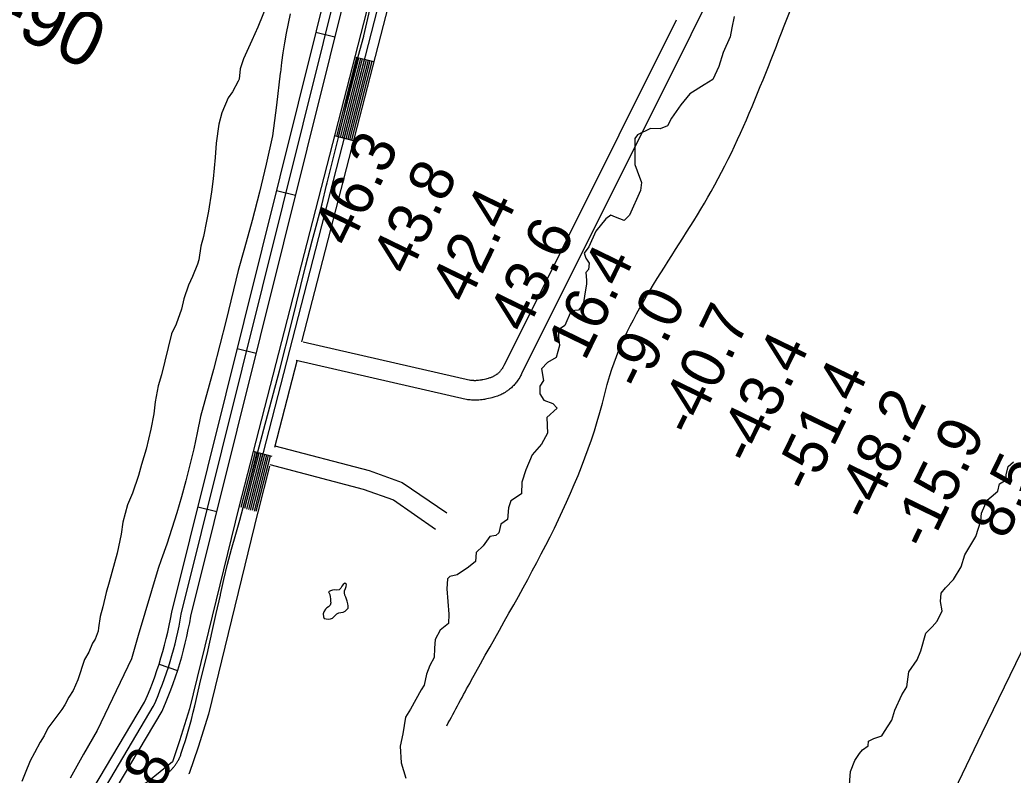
# Model space of a CAD drawing. Extents: x 3180038 to 3217926, y 922069 to 947485.
# Drawn here: x 3188255 to 3189778, y 936760 to 937918 of the extents above; entities that cross this region are included whole.
import ezdxf

# ---------------------------------------------------------------- set-up
doc = ezdxf.new("R2010")
doc.units = 0
for name, color, linetype in [('V-LEVE-TOET', 7, 'Continuous'), ('V-RIVR-EDGE', 7, 'Continuous'), ('V-RIVR-RANG', 7, 'Continuous'), ('V-RIVR-RANG-IDEN', 7, 'Continuous'), ('V-ROAD-CNTR', 7, 'Continuous'), ('V-RRAP-FSHR', 7, 'Continuous'), ('V-SITE-VEGE', 7, 'Continuous'), ('V-TOPO-SHOR', 7, 'Continuous')]:
    doc.layers.add(name, color=color, linetype=linetype)

msp = doc.modelspace()

# ---------------------------------------------------------------- linework, layer by layer
at = {"layer": 'V-LEVE-TOET'}
for points in [[(3188477.3, 936759.1), (3188478.3, 936759.9), (3188479.2, 936760.6), (3188480.2, 936761.4), (3188481.2, 936762.1), (3188482.1, 936762.9), (3188483, 936763.7), (3188483.9, 936764.6), (3188484.8, 936765.4), (3188485.7, 936766.3), (3188486.6, 936767.1), (3188487.4, 936768), (3188488.3, 936768.9), (3188489.1, 936769.8), (3188489.9, 936770.8), (3188490.7, 936771.7), (3188491.4, 936772.7), (3188492.2, 936773.6), (3188492.9, 936774.6), (3188493.6, 936775.6), (3188494.3, 936776.6), (3188495, 936777.7), (3188495.7, 936778.7), (3188496.3, 936779.7), (3188497, 936780.8), (3188497.6, 936781.9), (3188498.2, 936782.9), (3188498.7, 936784), (3188499.3, 936785.1), (3188499.8, 936786.2), (3188500.3, 936787.3), (3188500.8, 936788.5), (3188501.3, 936789.6), (3188501.8, 936790.7), (3188502.2, 936791.9), (3188502.2, 936791.9), (3188502.2, 936791.9), (3188505.8, 936802.5), (3188509.2, 936813.1), (3188512.4, 936823.8), (3188515.4, 936834.5), (3188518.3, 936845.3), (3188520.9, 936856.1), (3188523.3, 936866.3), (3188523.3, 936866.3), (3188532.6, 936906.7), (3188542.7, 936946.9), (3188544, 936952), (3188544, 936952), (3188549.8, 936979.9), (3188556, 937007.8), (3188562.6, 937035.6), (3188562.9, 937036.7), (3188562.9, 937036.7), (3188568.1, 937060), (3188573.7, 937083.2), (3188579.7, 937106.4), (3188586.1, 937129.4), (3188592.5, 937150.9), (3188592.5, 937150.9), (3188629.3, 937290.6), (3188629.3, 937290.6), (3188653.4, 937380.1), (3188672.3, 937454.4), (3188672.3, 937454.4), (3188693, 937540), (3188703.1, 937579.2), (3188703.1, 937579.2), (3188711, 937607.5), (3188718.4, 937636), (3188725.3, 937664.5), (3188726.2, 937668.1), (3188726.2, 937668.1), (3188750.9, 937766.3), (3188750.9, 937766.3), (3188757.9, 937798.2), (3188765.5, 937830.1), (3188773.6, 937861.8), (3188782.3, 937893.3), (3188782.4, 937893.6), (3188782.4, 937893.6), (3188791.6, 937933.5)], [(3188669.6, 937927.7), (3188666.5, 937912.8), (3188663.6, 937897.9), (3188660.9, 937882.9), (3188658.6, 937867.8), (3188656.4, 937852.7), (3188654.6, 937837.6), (3188654.4, 937836.3), (3188654.4, 937836.3), (3188648.7, 937787.3), (3188642.3, 937740.2), (3188642.3, 937740.2), (3188632.8, 937696.9), (3188622.5, 937653.7), (3188611.4, 937610.7), (3188599.6, 937567.9), (3188589.7, 937534), (3188589.7, 937534), (3188571.5, 937457.8), (3188552, 937382), (3188532.1, 937309.7), (3188532.1, 937309.7), (3188527.2, 937284.9), (3188521.8, 937260.2), (3188516, 937235.5), (3188509.7, 937211), (3188503, 937186.6), (3188495.9, 937162.3), (3188488.4, 937138.2)], [(3188488.4, 937138.2), (3188480.5, 937114.1), (3188472.1, 937090.2), (3188467.2, 937076.8), (3188467.2, 937076.8), (3188436.5, 936974.1), (3188426.3, 936938.2), (3188426.3, 936938.2), (3188374, 936828.2), (3188374, 936828.2), (3188352.9, 936791.9), (3188332.6, 936755.3)]]:
    msp.add_lwpolyline(points, dxfattribs=at)
at = {"layer": 'V-RIVR-EDGE'}
for points in [[(3189350.4, 937923.4), (3189346.7, 937905.8), (3189344.1, 937892.3), (3189333.1, 937867.9), (3189326.9, 937846.7), (3189317.5, 937826.5), (3189304, 937818.7), (3189282.2, 937804.8), (3189268.6, 937787.7), (3189254.1, 937767.5), (3189247.8, 937755.6), (3189236.9, 937751), (3189221.9, 937751.5), (3189202.1, 937741.7), (3189198, 937736), (3189197.9, 937725.7), (3189197.9, 937696.6), (3189201.5, 937686.7), (3189208.2, 937668.6), (3189206.6, 937656.7), (3189189.9, 937618.8), (3189181.6, 937610.6), (3189168.1, 937615.8), (3189160.9, 937618.4), (3189153.6, 937613.2), (3189138, 937594.1), (3189127.5, 937570.2), (3189120.3, 937560.4), (3189122.8, 937552.6), (3189128, 937544.8), (3189126.9, 937535.5), (3189122.8, 937530.8), (3189123.8, 937518.9), (3189123.8, 937513.2), (3189120.6, 937494.5), (3189118.5, 937481.6), (3189111.7, 937472.8), (3189100.3, 937471.8), (3189090.4, 937449.5), (3189081.1, 937442.8), (3189081, 937431.4), (3189082.6, 937418.9), (3189077.3, 937400.3), (3189063.8, 937392.5), (3189055, 937382.7), (3189058.1, 937365), (3189052.3, 937356.2), (3189052.3, 937344.8), (3189058.5, 937335), (3189072, 937329.7), (3189078.7, 937322.5), (3189063.1, 937308.5), (3189064.1, 937284.1), (3189054.7, 937267.5), (3189040.7, 937251), (3189030.7, 937228.2), (3189024.5, 937209), (3189024.4, 937191.4), (3189007.8, 937180.5), (3189004.2, 937169.7), (3189002.6, 937152), (3188992.7, 937144.8), (3188989.5, 937131.3), (3188984.9, 937127.2), (3188975.5, 937125.6), (3188965.6, 937111.7), (3188954.7, 937101.3), (3188953.6, 937087.3), (3188942.7, 937079), (3188925.6, 937067.2), (3188914.2, 937064.6), (3188910.5, 937061), (3188909.5, 937045.4), (3188913, 937006.5), (3188912.4, 936992.5), (3188899.4, 936982.2), (3188891.6, 936967.7), (3188890.6, 936954.7), (3188890.5, 936940.2), (3188883.8, 936927.8), (3188878.5, 936914.8), (3188874.9, 936897.7), (3188870.2, 936890.4), (3188854, 936860.9), (3188846.2, 936848.5), (3188842.5, 936823.1), (3188838.3, 936804.4), (3188839.8, 936778.5), (3188847, 936755.1)], [(3189526.6, 936738.2), (3189528.3, 936765.1), (3189535, 936782.2), (3189542.3, 936793.1), (3189547, 936798.8), (3189555.3, 936804.5), (3189555.9, 936811.7), (3189564.2, 936815.9), (3189576.6, 936820), (3189580.8, 936826.7), (3189591.7, 936844.3), (3189596.4, 936859.3), (3189607.4, 936882.7), (3189614.7, 936895.1), (3189617.8, 936918.4), (3189630.9, 936936.5), (3189636.1, 936950.5), (3189643.9, 936977.5), (3189653.8, 936987.3), (3189661.1, 936996.1), (3189668.9, 937011.6), (3189666.3, 937026.2), (3189667.4, 937039.1), (3189674.2, 937046.9), (3189686.1, 937059.8), (3189698.1, 937079.5), (3189703.9, 937097.6), (3189720.5, 937125.6), (3189728.4, 937150), (3189729.4, 937161.4), (3189737.8, 937181.6), (3189744, 937186.8), (3189754.4, 937195.5), (3189757, 937206.4), (3189766.9, 937212.6), (3189766.9, 937220.4), (3189770.1, 937233.4), (3189778.4, 937240.1)]]:
    msp.add_lwpolyline(points, dxfattribs=at)
at = {"layer": 'V-ROAD-CNTR'}
for p, q in [((3188709.1, 937899.3), (3188738.2, 937892.1)), ((3188797.7, 937853.8), (3188768.6, 937861.2)), ((3188766.5, 937732.7), (3188737.5, 937740.2)), ((3188648.8, 937656.7), (3188677.9, 937649.5)), ((3188588.5, 937414.1), (3188617.6, 937406.9)), ((3188641.9, 937248.5), (3188612.9, 937256)), ((3188528.2, 937171.5), (3188557.3, 937164.2)), ((3188468.6, 936929.9), (3188497.1, 936920.5))]:
    msp.add_line(p, q, dxfattribs=at)
for points in [[(3189107.1, 939116.5), (3188605.5, 937167.1)], [(3188389.9, 936717.7), (3188473.2, 936857.9), (3188474.4, 936860.6), (3188478.6, 936870.4), (3188482.7, 936880.4), (3188486.5, 936890.4), (3188490.2, 936900.4), (3188493.8, 936910.6), (3188497.2, 936920.7), (3188500.4, 936931), (3188503.3, 936941.4), (3188506.1, 936951.6), (3188508.8, 936962.1), (3188511.2, 936972.5), (3188513.5, 936983), (3188515.6, 936993.5), (3188517.4, 937003.5), (3188766.5, 938005.7), (3189036.4, 939099.3)], [(3188502.7, 937006.6), (3188751.9, 938009.3), (3189019.9, 939094.9)], [(3188328.3, 936672.8), (3188446.5, 936871.6), (3188446.9, 936872.6), (3188451, 936882), (3188454.8, 936891.5), (3188458.5, 936901), (3188462, 936910.6), (3188465.4, 936920.2), (3188468.6, 936929.9), (3188471.6, 936939.6), (3188474.4, 936949.4), (3188477.1, 936959.3), (3188479.6, 936969.1), (3188481.9, 936979.1), (3188484.1, 936989.1), (3188486.1, 936999.1), (3188488, 937009.7), (3188737.3, 938013), (3188996.3, 939061.8)], [(3188969.1, 938640.2), (3188591, 937170.8)], [(3188832.1, 937987.4), (3188687.1, 937424.2)], [(3189304.2, 937936.4), (3189283.6, 937895.1)], [(3189261.4, 937917.8), (3188997.5, 937388.7)], [(3189283.6, 937895.1), (3189024.4, 937375.4)], [(3188771.5, 937860.5), (3188740.4, 937739.4)], [(3188774.4, 937859.7), (3188743.3, 937738.7)], [(3188777.3, 937859), (3188746.2, 937737.9)], [(3188780.2, 937858.3), (3188749.1, 937737.2)], [(3188783.1, 937857.5), (3188752, 937736.4)], [(3188786, 937856.8), (3188754.9, 937735.7)], [(3188788.9, 937856), (3188757.8, 937735)], [(3188791.9, 937855.3), (3188760.7, 937734.2)], [(3188794.8, 937854.5), (3188763.6, 937733.5)], [(3188946, 937365.3), (3188689.3, 937424.1)], [(3188679.6, 937394.8), (3188645.5, 937262.2)], [(3188939.3, 937336.1), (3188678.6, 937395.7)], [(3189024.2, 937375.1), (3189023.5, 937373.8), (3189022.8, 937372.4), (3189021.4, 937369.9), (3189020.1, 937367.7), (3189018.8, 937365.8), (3189017.6, 937364.1), (3189016.5, 937362.6), (3189015.5, 937361.3), (3189014.6, 937360.2), (3189013.7, 937359.1), (3189012.3, 937357.5), (3189011.1, 937356.3), (3189010.1, 937355.3), (3189008.7, 937354), (3189007.2, 937352.7), (3189006, 937351.7), (3189005, 937350.9), (3189003.9, 937350.1), (3189002.8, 937349.3), (3189000.9, 937348), (3188998.9, 937346.8), (3188997.1, 937345.7), (3188995.5, 937344.8), (3188993.9, 937344), (3188992.4, 937343.3), (3188991, 937342.7), (3188989.6, 937342.1), (3188987.2, 937341.2), (3188985.1, 937340.5), (3188983.3, 937339.9), (3188981.6, 937339.4), (3188978.9, 937338.6), (3188976.8, 937338.1), (3188973.8, 937337.4), (3188970.8, 937336.8), (3188969, 937336.4), (3188967.3, 937336.1), (3188965.7, 937335.9), (3188964.1, 937335.6), (3188961.2, 937335.3), (3188958.6, 937335.1), (3188956.4, 937334.9), (3188954.4, 937334.8), (3188952.6, 937334.8), (3188951, 937334.8), (3188949.6, 937334.9), (3188947.3, 937335), (3188945.5, 937335.2), (3188944.1, 937335.3), (3188942.1, 937335.6), (3188940.2, 937335.9)], [(3188997.7, 937389), (3188997, 937387.8), (3188996.5, 937386.9), (3188995.5, 937385.1), (3188994.6, 937383.6), (3188993.9, 937382.5), (3188993.2, 937381.5), (3188992.6, 937380.7), (3188992.1, 937380), (3188991.6, 937379.4), (3188991.2, 937378.9), (3188990.3, 937378), (3188989.7, 937377.4), (3188989.3, 937376.9), (3188988.5, 937376.2), (3188987.7, 937375.5), (3188987.2, 937375), (3188986.6, 937374.6), (3188986.1, 937374.2), (3188985.6, 937373.9), (3188984.5, 937373.1), (3188983.5, 937372.5), (3188982.6, 937372), (3188981.7, 937371.5), (3188980.8, 937371), (3188980, 937370.6), (3188979.2, 937370.3), (3188978.5, 937370), (3188976.9, 937369.4), (3188975.5, 937368.9), (3188974.3, 937368.5), (3188973.3, 937368.2), (3188971.2, 937367.6), (3188969.7, 937367.3), (3188967.3, 937366.7), (3188964.8, 937366.2), (3188963.5, 937365.9), (3188962.3, 937365.7), (3188961.1, 937365.5), (3188960.1, 937365.4), (3188958.1, 937365.1), (3188956.4, 937365), (3188954.9, 937364.9), (3188953.7, 937364.8), (3188952.6, 937364.8), (3188951.6, 937364.8), (3188950.9, 937364.9), (3188949.4, 937364.9), (3188948.3, 937365), (3188947.6, 937365.1), (3188946.5, 937365.3), (3188945.1, 937365.5)], [(3188615.8, 937255.2), (3188593.9, 937170.1)], [(3188618.7, 937254.5), (3188596.8, 937169.3)], [(3188621.6, 937253.7), (3188599.7, 937168.6)], [(3188646.3, 937265), (3188790.5, 937226.9), (3188841.5, 937208.8), (3188909.6, 937161.9)], [(3188624.5, 937253), (3188602.6, 937167.8)], [(3188627.4, 937252.2), (3188605.5, 937167.1)], [(3188630.3, 937251.5), (3188608.4, 937166.3)], [(3188633.2, 937250.7), (3188611.3, 937165.6)], [(3188636.1, 937250), (3188614.2, 937164.8)], [(3188639, 937249.2), (3188617.1, 937164.1)], [(3188638.1, 937233.6), (3188620, 937163.3)], [(3188638.2, 937236.2), (3188781.6, 937198.3), (3188827.8, 937181.9), (3188892.6, 937137.2)], [(3188590.9, 937170.6), (3188515.3, 936861.3), (3188500.1, 936812.2), (3188489.1, 936780.3), (3188451.3, 936749.7), (3188402.2, 936722.8), (3188389.9, 936717.7)], [(3188620.1, 937163.5), (3188544.3, 936853.3), (3188528.6, 936802.9), (3188514.7, 936762.4), (3188514, 936761.8)], [(3188341.4, 936665.3), (3188459.8, 936864.8)]]:
    msp.add_lwpolyline(points, dxfattribs=at)
msp.add_arc((3187911.6, 937107.8), 599.7, 336.087, 350.2812, dxfattribs=at)
at = {"layer": 'V-RRAP-FSHR'}
msp.add_spline([(3188909.7, 936835.6), (3188947.2, 936904.9), (3189148.2, 937330.3), (3189156.6, 937362.7), (3189315.1, 937655.2), (3189456.1, 937980.7), (3189785.8, 938633.8), (3189989.6, 939082.5), (3190086.5, 939246.3), (3190202.2, 939544.1), (3190260.4, 939640.9), (3190317.5, 939690.4), (3190371.6, 939772), (3190383.2, 939818.4), (3190378.3, 939877), (3190456.7, 940024.4), (3190526.9, 940196.4), (3190632, 940397.8), (3190706.6, 940575.7), (3190844.1, 940852.1), (3190870.7, 940905.5), (3190891.6, 940984.9), (3190926.1, 941035.4), (3191101.3, 941369.4), (3191117.2, 941389.3)], degree=3, dxfattribs=at)
at = {"layer": 'V-SITE-VEGE'}
for p, q in [((3188634.3, 937942.1), (3188620.1, 937906.9)), ((3188620.1, 937906.9), (3188610.9, 937886.4)), ((3188610.9, 937886.4), (3188598.1, 937858.5)), ((3188598.1, 937858.5), (3188593.2, 937843.2)), ((3188593.2, 937843.2), (3188591.2, 937827.1)), ((3188589.8, 937824.2), (3188581.3, 937808)), ((3188591.2, 937827.1), (3188589.8, 937824.2)), ((3188581.3, 937808), (3188574.8, 937798.5)), ((3188574.8, 937798.5), (3188564.9, 937775.8)), ((3188564.9, 937775.8), (3188560, 937758.2)), ((3188560, 937758.2), (3188556, 937729)), ((3188556, 937729), (3188554.8, 937707.1)), ((3188554.8, 937707.1), (3188551.6, 937674.3)), ((3188551.6, 937674.3), (3188548.9, 937654.6)), ((3188548.9, 937654.6), (3188544.2, 937624.7)), ((3188544.2, 937624.7), (3188541.5, 937609.3)), ((3188541.5, 937609.3), (3188536.7, 937585.9)), ((3188536.7, 937585.9), (3188532.5, 937571.3)), ((3188532.5, 937571.3), (3188529.8, 937550.1)), ((3188527.7, 937543.6), (3188520, 937524.5)), ((3188529.8, 937550.1), (3188527.7, 937543.6)), ((3188520, 937524.5), (3188513.6, 937511.3)), ((3188513.6, 937511.3), (3188506.5, 937490.1)), ((3188506.5, 937490.1), (3188503.1, 937474.7)), ((3188503.1, 937474.7), (3188494.6, 937451.3)), ((3188494.6, 937451.3), (3188487.5, 937436.7)), ((3188487.5, 937436.7), (3188472.3, 937373.8)), ((3188472.3, 937373.8), (3188467.4, 937357)), ((3188467.4, 937357), (3188462.6, 937332.1)), ((3188462.6, 937332.1), (3188460.6, 937313.9)), ((3188460.6, 937313.9), (3188455.8, 937290.5)), ((3188455.8, 937290.5), (3188448.9, 937259.8)), ((3188448.9, 937259.8), (3188441.9, 937236.4)), ((3188441.9, 937236.4), (3188437, 937219.6)), ((3188437, 937219.6), (3188427.9, 937192.5)), ((3188427.9, 937192.5), (3188420.1, 937174.2)), ((3188420.1, 937174.2), (3188413.1, 937147.9)), ((3188413.1, 937147.9), (3188410.5, 937129.6)), ((3188410.5, 937129.6), (3188404.3, 937100.4)), ((3188404.3, 937100.4), (3188392.4, 937055.8)), ((3188392.4, 937055.8), (3188387.5, 937039.7)), ((3188387.5, 937039.7), (3188382.7, 937017.8)), ((3188382.7, 937017.8), (3188378.5, 937003.1)), ((3188378.5, 937003.1), (3188375.8, 936985.6)), ((3188375.1, 936980.5), (3188370.9, 936968.1)), ((3188375.8, 936985.6), (3188375.1, 936980.5)), ((3188370.9, 936968.1), (3188366.6, 936962.2)), ((3188366.6, 936962.2), (3188361, 936948.3)), ((3188354.5, 936937.3), (3188344, 936905.8)), ((3188361, 936948.3), (3188354.5, 936937.3)), ((3188344, 936905.8), (3188336.9, 936889.7)), ((3188336.9, 936889.7), (3188330.5, 936879.4)), ((3188330.5, 936879.4), (3188324.1, 936867.6)), ((3188319.8, 936860.3), (3188298.3, 936831.6)), ((3188324.1, 936867.6), (3188319.8, 936860.3)), ((3188298.3, 936831.6), (3188292.6, 936819.9)), ((3188292.6, 936819.9), (3188286.2, 936810.3)), ((3188286.2, 936810.3), (3188277.6, 936794.2)), ((3188271.2, 936781.7), (3188263.4, 936762.7)), ((3188277.6, 936794.2), (3188271.2, 936781.7)), ((3188263.4, 936762.7), (3188258.5, 936750.2))]:
    msp.add_line(p, q, dxfattribs=at)
at = {"layer": 'V-TOPO-SHOR'}
for points in [[(3189493.7, 936331.2), (3189730.2, 936824.4), (3190125.4, 937638.4), (3190165.9, 937722.9), (3190463.2, 938385), (3190601.7, 938648.5), (3190750.3, 938966), (3190804.4, 938901.8), (3190814.5, 938878.2), (3190817.9, 938837.6), (3190780.7, 938773.4), (3190743.6, 938702.5), (3190730, 938672.1), (3190723.3, 938641.7), (3190719.9, 938607.9), (3190713.2, 938577.5), (3190709.8, 938533.6), (3190709.8, 938496.4), (3190692.9, 938439), (3190676, 938364.7)], [(3188730.3, 937036.6), (3188731, 937033.5), (3188731.2, 937030.1), (3188731.3, 937026.8), (3188732, 937023.8), (3188730.8, 937020.7), (3188728.5, 937018.1), (3188725.9, 937016.5), (3188723.5, 937014.3), (3188721.1, 937010.4), (3188720.1, 937007), (3188720.5, 937002.7), (3188721.9, 936999.9), (3188724.9, 936999.3), (3188728.1, 936998.9), (3188731.3, 936999.6), (3188734.3, 937000.7), (3188736.7, 937002.6), (3188738.9, 937005.2), (3188740.1, 937006.3), (3188741.3, 937007.1), (3188744.4, 937008.8), (3188747.5, 937009.3), (3188750.6, 937009.9), (3188753.9, 937011.3), (3188756.6, 937013.6), (3188758.7, 937016.1), (3188758.7, 937019.3), (3188757.9, 937022.5), (3188756.8, 937026.4), (3188755.8, 937029.6), (3188754.7, 937032.6), (3188753.6, 937035.9), (3188752.9, 937039.3), (3188753.1, 937042.4), (3188754.3, 937045.9), (3188755.2, 937049), (3188755.7, 937052.3), (3188753.4, 937054.3), (3188750.8, 937052.4), (3188748.7, 937049.4), (3188747.1, 937046.7), (3188744.8, 937043.9), (3188741, 937043.3), (3188737.9, 937043.8), (3188734.7, 937043.3), (3188731.5, 937042.6), (3188728.5, 937040.8), (3188730.3, 937036.6)]]:
    msp.add_lwpolyline(points, dxfattribs=at)

# ---------------------------------------------------------------- texts
at = {"layer": 'V-RIVR-RANG'}
for s, rotation, p in [('46.3', 64.0883, (3188761.2, 937567.3)), ('43.8', 64.0883, (3188851.2, 937523.8)), ('42.4', 64.0883, (3188941.3, 937480.3)), ('43.6', 64.0883, (3189030.5, 937435.2)), ('16.4', 64.0883, (3189121.4, 937393.3)), ('-9.0', 64.0883, (3189210.2, 937347.3)), ('-40.7', 64.0883, (3189287, 937276.5)), ('-43.4', 64.0883, (3189377, 937233)), ('-51.4', 64.0883, (3189467.1, 937189.5)), ('-48.2', 64.0883, (3189557.1, 937146.1)), ('-15.9', 64.0883, (3189647.1, 937102.3)), ('8.5', 64.0883, (3189766.3, 937118.9)), ('48.8', 64.0783, (3188415.8, 936623.1))]:
    msp.add_text(s, height=67, rotation=rotation, dxfattribs=at).set_placement(p)
at = {"layer": 'V-RIVR-RANG-IDEN'}
msp.add_text('D-90', height=83, rotation=334.2284, dxfattribs=at).set_placement((3188142.7, 937944.7))

doc.saveas('drawing.dxf')
